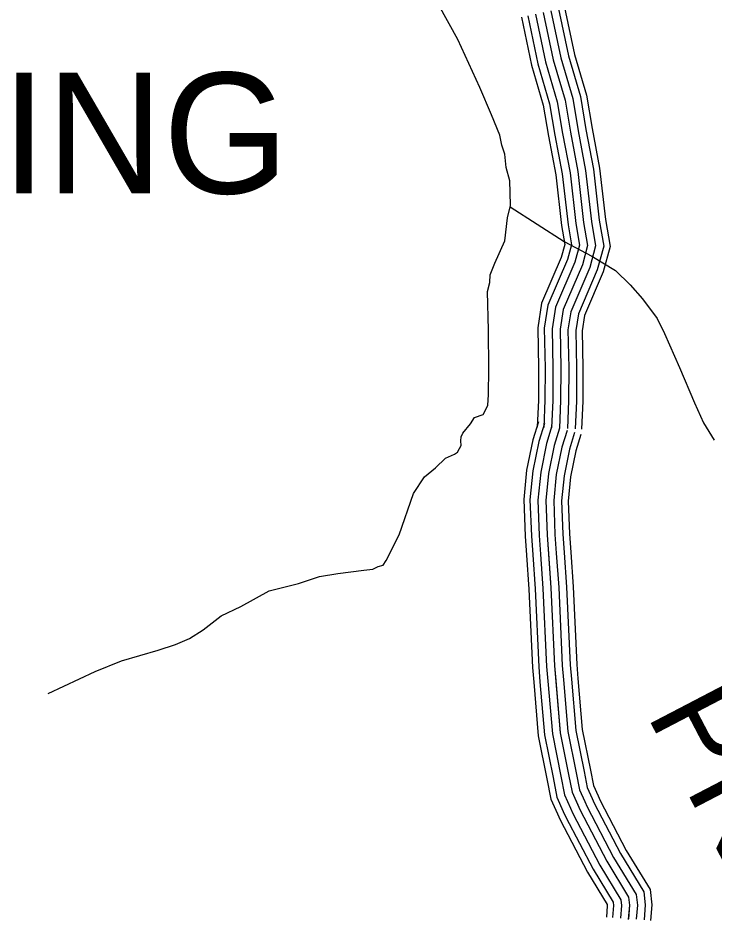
# Model space of a CAD drawing. Extents: x 1551132 to 1791609, y 378168 to 563823.
# Drawn here: x 1640663 to 1643400, y 406709 to 410247 of the extents above; entities that cross this region are included whole.
import ezdxf

# ---------------------------------------------------------------- set-up
doc = ezdxf.new("R2010")
doc.units = 0
for name, color, linetype in [('DESIGN - DRAINAGE - Bridges and Cross Drains Size Text', 7, 'Continuous'), ('DESIGN - ROW - Right-of-Way and Easement Labels', 7, 'Continuous'), ('DESIGN - TRANSPORTATION - Text', 7, 'Continuous'), ('SURVEY - CONTROL with Text', 7, 'Continuous')]:
    doc.layers.add(name, color=color, linetype=linetype)

msp = doc.modelspace()

# ---------------------------------------------------------------- linework, layer by layer
at = {"layer": 'DESIGN - TRANSPORTATION - Text'}
for points in [[(1640781.457, 407588.081), (1640966.019, 407674.917), (1641070.283, 407716.243), (1641214.563, 407759.294), (1641282.695, 407780.845), (1641336.852, 407804.504), (1641391.068, 407838.171), (1641461.433, 407893.764), (1641539.672, 407931.274), (1641650.07, 407992.592), (1641766.259, 408021.818), (1641848.44, 408049.277), (1641920.514, 408060.786), (1642022.595, 408074.086), (1642058.619, 408077.836), (1642078.677, 408087.712), (1642098.718, 408093.578), (1642110.834, 408111.52), (1642161.5, 408213.332), (1642218.557, 408375.186), (1642260.989, 408440.996), (1642305.222, 408476.739), (1642343.471, 408514.531), (1642367.528, 408524.381), (1642379.57, 408530.298), (1642391.62, 408538.232), (1642399.711, 408552.199), (1642405.786, 408564.174), (1642403.911, 408582.216), (1642406.011, 408598.225), (1642412.102, 408612.209), (1642442.352, 408650.052), (1642458.51, 408673.977), (1642492.584, 408685.752), (1642504.75, 408711.712), (1642510.833, 408723.687), (1642513.092, 408763.738), (1642513.759, 408865.899), (1642512.759, 409018.153), (1642509.759, 409170.424), (1642517.992, 409206.425), (1642520.192, 409236.459), (1642538.491, 409282.402), (1642577.066, 409370.271), (1642587.649, 409460.34), (1642599.965, 409508.333), (1642598.307, 409560.434), (1642596.607, 409606.518), (1642582.949, 409658.695), (1642577.291, 409710.821), (1642565.533, 409746.964), (1642557.783, 409785.081), (1642524.309, 409865.45), (1642479.018, 409973.945), (1642392.262, 410162.866), (1642317.147, 410297.62)], [(1642598.715, 409503.449), (1642809.969, 409366.946), (1642919.349, 409309.877), (1643012.972, 409253.126), (1643070.604, 409196.625), (1643118.245, 409142.198), (1643175.726, 409063.663), (1643205.342, 409005.361), (1643264.458, 408870.724), (1643323.548, 408732.079), (1643359.039, 408653.702), (1643400.588, 408585.292)]]:
    msp.add_lwpolyline(points, dxfattribs=at)
at = {"layer": 'SURVEY - CONTROL with Text'}
for points in [[(1642788.42, 410282.403), (1642827.019, 410097.306), (1642874.476, 409937.511), (1642896.275, 409807.966), (1642925.691, 409651.82), (1642948.574, 409450.723), (1642966.048, 409348.712), (1642940.874, 409255.284), (1642866.992, 409082.355), (1642856.584, 409017.295), (1642859.567, 408869.674), (1642858.775, 408739.429), (1642854.067, 408630.076)], [(1642812.536, 410287.828), (1642851.001, 410103.357), (1642898.6, 409943.094), (1642920.608, 409812.307), (1642950.14, 409655.512), (1642973.048, 409454.206), (1642991.331, 409347.529), (1642964.29, 409247.176), (1642890.916, 409075.438), (1642881.342, 409015.578), (1642884.292, 408869.849), (1642883.491, 408738.821), (1642878.758, 408629.01)], [(1642642.348, 410249.502), (1642681.73, 410060.647), (1642728.362, 409903.643), (1642748.879, 409781.681), (1642777.553, 409629.469), (1642800.294, 409429.597), (1642812.927, 409355.879), (1642799.06, 409304.419), (1642722.07, 409124.214), (1642706.629, 409027.687), (1642709.846, 408868.616), (1642709.079, 408743.112), (1642704.496, 408636.518)], [(1642667.439, 410255.152), (1642706.688, 410066.939), (1642753.462, 409909.46), (1642774.195, 409786.198), (1642802.994, 409633.303), (1642825.76, 409433.222), (1642839.234, 409354.645), (1642823.427, 409295.985), (1642746.962, 409117.022), (1642732.387, 409025.895), (1642735.57, 408868.791), (1642734.795, 408742.479), (1642730.187, 408635.41)], [(1642697.68, 410261.969), (1642736.771, 410074.531), (1642783.711, 409916.477), (1642804.719, 409791.64), (1642833.668, 409637.936), (1642856.467, 409437.597), (1642870.934, 409353.162), (1642852.784, 409285.81), (1642776.969, 409108.355), (1642763.436, 409023.745), (1642766.569, 408869.016), (1642765.786, 408741.712), (1642761.153, 408634.076)], [(1642727.929, 410268.778), (1642766.853, 410082.123), (1642813.969, 409923.485), (1642835.235, 409797.082), (1642864.342, 409642.561), (1642887.167, 409441.973), (1642902.641, 409351.679), (1642882.15, 409275.635), (1642806.977, 409099.689), (1642794.485, 409021.595), (1642797.569, 408869.232), (1642796.785, 408740.954), (1642792.127, 408632.743)], [(1642727.929, 410268.778), (1642766.853, 410082.123), (1642813.969, 409923.485), (1642835.235, 409797.082), (1642864.342, 409642.561), (1642887.167, 409441.973), (1642902.641, 409351.679), (1642882.15, 409275.635), (1642806.977, 409099.689), (1642794.485, 409021.595), (1642797.569, 408869.232), (1642796.785, 408740.954), (1642792.127, 408632.743)], [(1642758.179, 410275.586), (1642796.936, 410089.715), (1642844.226, 409930.494), (1642865.751, 409802.524), (1642895.017, 409647.186), (1642917.866, 409446.348), (1642934.349, 409350.195), (1642911.516, 409265.46), (1642836.984, 409091.022), (1642825.535, 409019.445), (1642828.568, 408869.449), (1642827.784, 408740.196), (1642823.101, 408631.41)], [(1642709.079, 408657.694), (1642687.529, 408585.983), (1642663.155, 408467.73), (1642651.447, 408351.127), (1642656.913, 408207.382), (1642662.196, 408132.746)], [(1642732.753, 408650.585), (1642711.52, 408579.916), (1642687.621, 408463.988), (1642676.213, 408350.352), (1642681.596, 408208.723), (1642686.854, 408134.496)], [(1642762.436, 408641.66), (1642741.603, 408572.316), (1642718.303, 408459.297), (1642707.27, 408349.394), (1642712.553, 408210.407), (1642717.77, 408136.68)], [(1642792.127, 408632.743), (1642771.686, 408564.708), (1642748.986, 408454.605), (1642738.328, 408348.427), (1642743.511, 408212.09), (1642758.269, 408003.543), (1642772.435, 407696.768), (1642794.876, 407434.053), (1642827.934, 407269.482), (1642841.533, 407199.247), (1642873.149, 407128.895), (1642978.097, 406927.823), (1643063.378, 406786.994), (1643067.186, 406754.902), (1643062.836, 406698.8)], [(1642792.127, 408632.743), (1642771.686, 408564.708), (1642748.986, 408454.605), (1642738.328, 408348.427), (1642743.511, 408212.09), (1642748.694, 408138.872)], [(1642821.818, 408623.826), (1642801.768, 408557.099), (1642779.669, 408449.913), (1642769.386, 408347.46), (1642774.469, 408213.774), (1642779.619, 408141.063)], [(1642851.5, 408614.901), (1642831.851, 408549.499), (1642810.351, 408445.221), (1642800.443, 408346.502), (1642805.426, 408215.457), (1642810.534, 408143.247)], [(1642876.133, 408607.501), (1642856.809, 408543.191), (1642835.809, 408441.33), (1642826.209, 408345.702), (1642831.109, 408216.857), (1642836.192, 408145.063)], [(1642662.196, 408132.771), (1642671.696, 407998.484), (1642685.887, 407691.076), (1642690.904, 407632.375)], [(1642686.854, 408134.513), (1642696.37, 407999.926), (1642710.562, 407692.701), (1642715.528, 407634.475)], [(1642717.77, 408136.696), (1642727.32, 408001.735), (1642741.494, 407694.735), (1642746.411, 407637.117)], [(1642748.694, 408138.888), (1642758.269, 408003.543), (1642772.435, 407696.768), (1642777.302, 407639.75)], [(1642779.619, 408141.08), (1642789.218, 408005.351), (1642803.376, 407698.802), (1642808.193, 407642.384)], [(1642810.534, 408143.263), (1642820.168, 408007.16), (1642834.309, 407700.835), (1642839.075, 407645.025)], [(1642836.192, 408145.08), (1642845.842, 408008.66), (1642859.975, 407702.527), (1642864.7, 407647.209)], [(1642690.904, 407632.383), (1642708.895, 407421.786), (1642742.861, 407252.698), (1642758.31, 407172.879), (1642784.643, 407114.303)], [(1642715.528, 407634.492), (1642733.403, 407425.278), (1642767.11, 407257.482), (1642782.035, 407180.396), (1642807.184, 407124.437)], [(1642746.419, 407637.125), (1642764.135, 407429.67), (1642797.518, 407263.482), (1642811.784, 407189.822), (1642835.458, 407137.145)], [(1642777.302, 407639.767), (1642794.876, 407434.053), (1642827.934, 407269.482), (1642841.533, 407199.247), (1642863.733, 407149.854)], [(1642808.184, 407642.409), (1642825.617, 407438.436), (1642858.35, 407275.482), (1642871.283, 407208.672), (1642892.007, 407162.563)], [(1642839.075, 407645.042), (1642856.35, 407442.828), (1642888.757, 407281.482), (1642901.032, 407218.097), (1642920.281, 407175.271)], [(1642864.7, 407647.234), (1642881.849, 407446.462), (1642913.99, 407286.458), (1642925.715, 407225.923), (1642943.739, 407185.813)], [(1642920.273, 407175.28), (1642928.956, 407155.971), (1643032.145, 406958.257), (1643123.36, 406807.628), (1643129.468, 406756.169), (1643124.885, 406697.025)], [(1642943.731, 407185.822), (1642952.097, 407167.196), (1643054.57, 406970.883), (1643148.243, 406816.187), (1643155.301, 406756.694), (1643150.517, 406695.034)], [(1642835.45, 407137.162), (1642845.25, 407115.361), (1642951.072, 406912.606), (1643033.387, 406776.678), (1643036.045, 406754.269), (1643032.162, 406704.217)], [(1642863.724, 407149.871), (1642873.149, 407128.895), (1642978.097, 406927.823), (1643063.378, 406786.994), (1643067.186, 406754.902), (1643063.069, 406701.817)], [(1642891.999, 407162.579), (1642901.048, 407142.429), (1643005.121, 406943.04), (1643093.369, 406797.311), (1643098.327, 406755.535), (1643093.977, 406699.417)], [(1642784.626, 407114.328), (1642795.101, 407091.027), (1642902.498, 406885.255), (1642979.48, 406758.135), (1642980.071, 406753.127), (1642976.613, 406708.526)], [(1642807.176, 407124.462), (1642817.342, 407101.819), (1642924.048, 406897.389), (1643003.396, 406766.361), (1643004.904, 406753.635), (1643001.254, 406706.609)]]:
    msp.add_lwpolyline(points, dxfattribs=at)

# ---------------------------------------------------------------- texts
at = {"layer": 'DESIGN - DRAINAGE - Bridges and Cross Drains Size Text'}
msp.add_text('BADGER SPRING', height=475.18888, rotation=0.000033, dxfattribs=at).set_placement((1636431.693, 409556.222))
at = {"layer": 'DESIGN - ROW - Right-of-Way and Easement Labels'}
msp.add_text('PK.', height=370.0056, rotation=297.563842, dxfattribs=at).set_placement((1643131.952, 407507.688))

doc.saveas('drawing.dxf')
